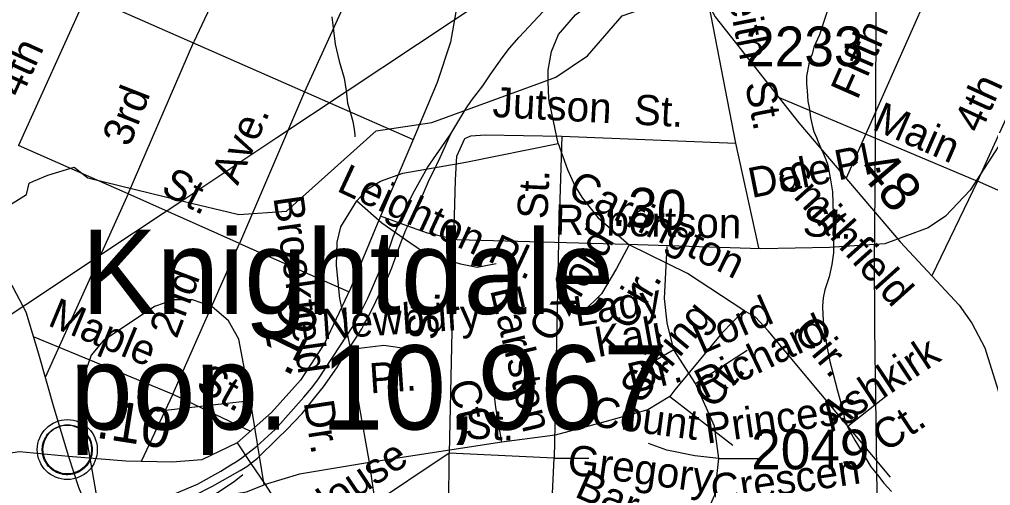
# Model space of a CAD drawing. Extents: x 2169602 to 2449496, y 721995 to 810662.
# Drawn here: x 2393609 to 2396663, y 806757 to 808224 of the extents above; entities that cross this region are included whole.
import ezdxf

# ---------------------------------------------------------------- set-up
doc = ezdxf.new("R2010")
doc.units = 0
doc.layers.add('Default', color=7, linetype='Continuous')

msp = doc.modelspace()

# ---------------------------------------------------------------- linework, layer by layer
at = {"layer": 'Default'}
for p, q in [((2394025.7, 808756.2), (2393606.3, 807827.6)), ((2397041.5, 808643.4), (2396622.1, 807714.8)), ((2394419.3, 807852.6), (2395323.3, 808454.1)), ((2394722, 808472.7), (2394505.3, 807996)), ((2393951.5, 807675.2), (2394157.9, 808153.7)), ((2394505.3, 807996), (2394301.1, 807519.4)), ((2395998.1, 807978), (2396622.1, 807714.8)), ((2394120.2, 807653.6), (2394419.3, 807852.6)), ((2395315, 807856.5), (2395304.2, 807524.1)), ((2395315, 807856.5), (2395862.3, 807834.2)), ((2393951.5, 807675.2), (2393606.3, 807827.6)), ((2395934.7, 807505.7), (2395862.3, 807834.2)), ((2393653.8, 807715.1), (2393699, 807734.3)), ((2396622.1, 807714.8), (2396478.5, 807417.2)), ((2396967.3, 807562.4), (2396622.1, 807714.8)), ((2394301.1, 807519.4), (2393951.5, 807675.2)), ((2394061.1, 807614.3), (2394120.2, 807653.6)), ((2394120.2, 807653.6), (2394155.2, 807645.2)), ((2394155.2, 807645.2), (2394242.7, 807624)), ((2393968.6, 807552.7), (2394061.1, 807614.3)), ((2394242.7, 807624), (2394264.4, 807618.8)), ((2393629.8, 807327.4), (2393968.6, 807552.7)), ((2394091.8, 807044.7), (2394301.1, 807519.4)), ((2394301.1, 807519.4), (2394646, 807366.4)), ((2394975.2, 807529.2), (2394960.3, 806859.2)), ((2395304.2, 807524.1), (2395291.3, 806843.3)), ((2393652.8, 807226.7), (2394091.8, 807044.7)), ((2394091.8, 807044.7), (2393991.8, 806833.1)), ((2394091.8, 807044.7), (2394335.7, 806928.3)), ((2395654.1, 807037.8), (2395852.6, 806884.1)), ((2395126.1, 806894.2), (2394709.7, 806829.6)), ((2394960.3, 806859.2), (2394514, 806561)), ((2394957.7, 806430), (2394960.3, 806859.2)), ((2395291.3, 806843.3), (2394960.3, 806859.2)), ((2395250.3, 806061.2), (2395291.3, 806843.3)), ((2395291.3, 806843.3), (2395399.8, 806843.3)), ((2394709.7, 806829.6), (2394490.2, 806793.1))]:
    msp.add_line(p, q, dxfattribs=at)
for points in [[(2395926.4, 810661.8), (2395912.9, 810593), (2395863.2, 810398.2), (2395831.8, 810240.1), (2395802, 810121.8), (2395754.9, 809993), (2395615.2, 809680.9), (2395526.3, 809478.8), (2395442, 809284.1), (2395230.2, 808862.1), (2395067.4, 808536.4), (2395010.9, 808398.2), (2394988.4, 808284.1), (2394964.4, 808152.1), (2394922.5, 808025.4), (2394837.2, 807821.2), (2394744.6, 807605.5)], [(2392213.3, 810606.8), (2392171, 810338.5), (2392150.1, 810229.6), (2392150.1, 810135.4), (2392171.6, 810037), (2392244.8, 809884.1), (2392343.7, 809694.5), (2392402.3, 809545.9), (2392485.5, 809327), (2392550.4, 809100.8), (2392637.7, 808723.9), (2392702.1, 808490.4), (2392781.6, 808344.8), (2393044.8, 808011.8), (2393362.9, 807636.9), (2393548.6, 807438), (2393588.4, 807381.4), (2393629.2, 807304), (2393669.5, 807172), (2393717.6, 807002.4), (2393763.4, 806849)], [(2395229.2, 810493.9), (2395186.9, 810225.7), (2395165.9, 810116.8), (2395165.9, 810022.6), (2395187.4, 809924.1), (2395260.6, 809771.2), (2395359.5, 809581.7), (2395418.1, 809433), (2395501.3, 809214.2), (2395566.2, 808988), (2395653.6, 808611), (2395717.9, 808377.5), (2395797.4, 808232), (2396060.6, 807899), (2396378.7, 807524.1), (2396564.4, 807325.2), (2396604.2, 807268.6), (2396645, 807191.1), (2396685.3, 807059.2), (2396733.4, 806889.6), (2396779.2, 806736.1)], [(2395258.9, 808029.2), (2395295.9, 808042.8), (2395396, 808109.6), (2395504.1, 808235.3), (2395745, 808319), (2395778, 808377.3), (2395804.1, 808773.9)], [(2394369.9, 808615.8), (2394319, 808497.8), (2394157.9, 808153.7)], [(2395862.3, 807834.2), (2395784.1, 808235.1), (2395759.9, 808351.2), (2395751.8, 808395.7), (2395746.4, 808430.8), (2395737, 808478), (2395727.5, 808534.8), (2395719.4, 808568.6)], [(2396307.4, 806624.4), (2396305.2, 806819.9), (2396304.4, 806874.2), (2396300.7, 807114.4), (2396300.2, 807159.4), (2396300.2, 807168.8), (2396299.2, 807264), (2396298.2, 807481.1), (2396298.4, 807487.9), (2396298.7, 807548.3), (2396298.7, 807557.8), (2396301.9, 807996.8), (2396305.4, 808562.8)], [(2396307.4, 806624.4), (2396305.2, 806819.9), (2396304.4, 806874.2), (2396300.7, 807114.4), (2396300.2, 807159.4), (2396300.2, 807168.8), (2396299.2, 807264), (2396298.2, 807481.1), (2396298.4, 807487.9), (2396298.7, 807548.3), (2396298.7, 807557.8), (2396301.9, 807996.8), (2396305.4, 808562.8)], [(2393466.6, 808454.8), (2394847.6, 807846)], [(2395271.8, 808030.1), (2395271.8, 808064.5), (2395282.4, 808122.9), (2395304.5, 808177.1), (2395357.5, 808238), (2395481.9, 808333.4), (2395693.7, 808465.2)], [(2396482.5, 808341.9), (2396208.6, 807724.6)], [(2394965.7, 807863.9), (2395012.9, 807942.5), (2395030.6, 807968.5), (2395066.1, 808015), (2395089.6, 808049.3), (2395127.2, 808103.7), (2395150.8, 808133.8), (2395180.5, 808168.2), (2395255.7, 808249.1)], [(2396148.8, 808249.1), (2396137.1, 808211.1), (2396125, 808175.2), (2396107.2, 808136.9), (2396101.5, 808115.1), (2396093.9, 808097.2), (2396091.8, 808082.9), (2396083.8, 808045.2), (2396084.2, 808021.2), (2396086.1, 807999), (2396088.3, 807967), (2396092.6, 807947.2), (2396096.7, 807915), (2396103.1, 807887.3), (2396106.8, 807871.3), (2396115.2, 807853), (2396120.9, 807839.1), (2396129.1, 807819.2), (2396137.1, 807803.5), (2396145.3, 807783.6), (2396151.7, 807765.5), (2396159.7, 807719.7), (2396166, 807681.4), (2396168.5, 807611.7), (2396168.7, 807561.7), (2396169.1, 807525.6), (2396168.9, 807489.5), (2396163.4, 807453.4), (2396155.6, 807413.6), (2396142.1, 807373.5), (2396136.1, 807347.7), (2396134.3, 807321.6), (2396135.9, 807293.3), (2396138.4, 807251.6), (2396146.6, 807201.7), (2396157.2, 807147.7), (2396166.9, 807111.8), (2396181.6, 807055.6), (2396194.1, 807009.9), (2396204.2, 806967.8), (2396214.2, 806939.9), (2396236.2, 806900.1), (2396252.8, 806872.4), (2396286.8, 806816.6), (2396307.1, 806790.8), (2396327, 806764.7), (2396351.2, 806739.1)], [(2394591.8, 808232.4), (2394602, 808146.5), (2394614.3, 808092.7), (2394630.5, 808038.8), (2394636.5, 807998.9), (2394640.8, 807960.9), (2394649.4, 807932.9), (2394657.6, 807902.9), (2394661.7, 807879.1), (2394663.8, 807860.9), (2394663.6, 807854.9)], [(2394264.4, 807618.8), (2394299, 807610.4), (2394449.1, 807620.5), (2394731, 807873.9), (2394905.9, 807899.8), (2395258.9, 808029.2)], [(2395303.6, 807833.9), (2395274.5, 807974.4), (2395271.8, 808030.1)], [(2394805.5, 807589.2), (2394814.3, 807610.4), (2394851.4, 807684.6), (2394892.3, 807758.6), (2394965.7, 807863.9)], [(2394833.9, 807580.7), (2394858, 807628.7), (2394869.7, 807652.8), (2394883.4, 807685), (2394899.1, 807721.2), (2394910.4, 807743.6), (2394932.3, 807789.5), (2394965.7, 807863.9)], [(2394975.2, 807529.2), (2394980.6, 807719.4), (2394984.7, 807793.6), (2395010.3, 807848.9)], [(2395010.3, 807848.9), (2395029.2, 807858.1), (2395074.2, 807860.7), (2395315, 807856.5)], [(2394670, 807653.4), (2394704.9, 807690.8), (2394744.7, 807714.7), (2394814.7, 807739.9), (2395013.3, 807774.4), (2395303.6, 807833.9)], [(2396686.5, 807823.3), (2396598.6, 807687.2), (2396521.1, 807605.5), (2396466.7, 807567.8), (2396330.2, 807517.6), (2396156.5, 807506.1), (2395940.9, 807501.9), (2395521.3, 807515.5), (2394985, 807530.1), (2394893, 807551.1), (2394830.5, 807574)], [(2395303.6, 807833.9), (2395332.7, 807751.8), (2395356.6, 807698.7), (2395380.4, 807661.6), (2395428.1, 807600.7), (2395527, 807514.7)], [(2393699, 807734.3), (2393782, 807758.9), (2393824.1, 807725.2), (2394120.2, 807653.6)], [(2392405.8, 806949.2), (2392420.1, 806976.4), (2392586, 807035.3), (2392694, 807144.7), (2392876.9, 807219.6), (2393034, 807327.9), (2393266.9, 807398.7), (2393483.1, 807581.2), (2393631.9, 807673.3), (2393639.9, 807709.2), (2393653.8, 807715.1)], [(2393951.5, 807675.2), (2393690.7, 807097.2)], [(2394651.4, 807186.9), (2394617, 807345.9), (2394606.4, 807449.3), (2394609, 807523.5), (2394619.6, 807571.2), (2394670, 807653.4)], [(2394670, 807653.4), (2394749.4, 807584.5), (2394823.6, 807531.5), (2394876.6, 807494.4), (2394921.6, 807475.8), (2394995.8, 807454.6), (2395048.8, 807444), (2395108.6, 807456.4)], [(2394744.6, 807605.5), (2394650.5, 807377.2), (2394569.4, 807206.6), (2394493, 807089.3), (2394402.5, 806987.7), (2394294.2, 806891.4)], [(2394830.5, 807574), (2394744.6, 807605.5)], [(2394287, 806830.3), (2394304.2, 806840.9), (2394355.8, 806881.5), (2394413.3, 806934.1), (2394504.1, 807035), (2394527.9, 807063.3), (2394547.6, 807089.5), (2394640.1, 807230.4), (2394656, 807254.7), (2394689.2, 807315), (2394704.9, 807347.3), (2394716.6, 807373.2), (2394763.5, 807483.8), (2394775.3, 807512), (2394785, 807540), (2394805.5, 807589.2)], [(2394303.4, 806805.1), (2394324.5, 806817.1), (2394358.2, 806843.4), (2394421.5, 806906.1), (2394449.2, 806932.5), (2394498.3, 806984.3), (2394542.2, 807039.4), (2394565.8, 807067.7), (2394607.2, 807128.1), (2394638.6, 807178.4), (2394664.6, 807217.9), (2394685.9, 807250.8), (2394695.9, 807269), (2394705.7, 807287.2), (2394754.7, 807385.6), (2394766.4, 807409.8), (2394780, 807441.9), (2394807.1, 807516.3), (2394824.7, 807562.4), (2394833.9, 807580.7)], [(2395527, 807514.7), (2395487.2, 807440.5), (2395439.6, 807361.1), (2395381.3, 807302.8)], [(2395887.1, 807308.1), (2395709.7, 807424.6), (2395527, 807514.7)], [(2395808.4, 806842.9), (2395794.9, 806944.6), (2395735.6, 807078.3), (2395666.9, 807184.8), (2395646.6, 807269.8), (2395637.2, 807345.5), (2395646.6, 807510)], [(2392797.9, 806923.9), (2393378, 807159.8), (2393629.8, 807327.4)], [(2394336.2, 807024.1), (2394299.1, 807217.6), (2394267.3, 807276), (2394214.3, 807321), (2394153.4, 807342.2), (2394095.1, 807342.2), (2394034.2, 807321), (2393872.6, 807212.3), (2393835.5, 807167.3), (2393819.6, 807122.2), (2393817, 807048), (2393822.3, 806923.4), (2393822.3, 806891.6), (2393862, 806663.6)], [(2395887.1, 807308.1), (2395818.2, 807236.5), (2395669.9, 807059), (2395654.1, 807037.8)], [(2396347.8, 806783.5), (2395963.8, 807244.5), (2395924.1, 807286.9), (2395887.1, 807308.1)], [(2394651.4, 807186.9), (2394755.3, 807199.1), (2394827.9, 807188.8)], [(2394709.7, 806829.6), (2394677.9, 807011.9), (2394651.4, 807186.9)], [(2395666.9, 807184.8), (2395607.5, 807149.8)], [(2395735.6, 807078.3), (2395897.4, 807183.6)], [(2395126.1, 806894.2), (2395107.6, 807002.9), (2395099.6, 807066.5), (2395094.3, 807114.3), (2395106, 807165)], [(2394336.2, 807024.1), (2394041.1, 806989.9)], [(2394378.6, 806759.1), (2394336.2, 807024.1)], [(2395654.1, 807037.8), (2395585.2, 806995.4), (2395450.2, 806958.3), (2395294, 806915.9), (2395126.1, 806894.2)], [(2396339.2, 807041.7), (2396214.4, 806943.6)], [(2394294.2, 806891.4), (2394183.2, 806838), (2394090.1, 806830.6), (2393943.6, 806834.3), (2393763.4, 806849)], [(2394294.2, 806891.4), (2394337.2, 806827.1)], [(2395808.4, 806842.9), (2395733.5, 806851.3), (2395645.3, 806868.5), (2395587.3, 806890.1)], [(2393763.4, 806849), (2393609.6, 806863.6), (2393538.4, 806853.2), (2393452.6, 806816.5), (2393330.7, 806734.8), (2393080.6, 806552.6), (2392895.9, 806390.3), (2392827.9, 806319.1), (2392782.9, 806249), (2392754.9, 806190.9), (2392749.4, 806161.5)], [(2393763.4, 806849), (2393795.3, 806752.1), (2393828.8, 806671.5), (2393865.7, 806608.3)], [(2395696.4, 806528), (2395748, 806619.2), (2395796.3, 806728.2), (2395808.4, 806842.9)], [(2395808.4, 806842.9), (2395940.5, 806842.9)], [(2393857.8, 806637.7), (2393866.1, 806640.3), (2393899.9, 806652.6), (2393959.8, 806675.2), (2393993.7, 806687.7), (2394043.5, 806708.1), (2394077.4, 806722.6), (2394168.9, 806761.5), (2394242.6, 806802.2), (2394274.4, 806822.5), (2394287, 806830.3)], [(2393871, 806610.3), (2393876.5, 806612.3), (2393944.2, 806637.1), (2394051.9, 806678.3), (2394091.6, 806696.7), (2394157.2, 806725.3), (2394216.2, 806755.3), (2394303.4, 806805.1)], [(2394337.2, 806827.1), (2394381.8, 806760.5), (2394675.8, 806301.9), (2394893.5, 805977.3), (2395156.1, 805656.8), (2395577.8, 805133.3), (2395757.8, 804897.7)], [(2394760, 806483.4), (2394709.7, 806829.6)], [(2393887.1, 806576.7), (2393920.2, 806587.8), (2393999.8, 806618.6), (2394053.5, 806641.3), (2394135.6, 806677.8), (2394232.6, 806735.2), (2394284.3, 806769.7), (2394311.9, 806792)], [(2394490.2, 806793.1), (2394378.6, 806759.1)], [(2393862, 806663.6), (2394323, 806737.9), (2394378.6, 806759.1)]]:
    msp.add_lwpolyline(points, dxfattribs=at)
msp.add_lwpolyline([(2393682.4, 806882.8), (2393683.4, 806888.4), (2393685.2, 806895), (2393688.1, 806902.2), (2393691, 806907.9), (2393694.4, 806913.7), (2393698.1, 806918.8), (2393702.1, 806923.1), (2393706.7, 806927.7), (2393712.2, 806932.3), (2393717.7, 806936), (2393722.5, 806938.9), (2393727.6, 806941.3), (2393733, 806943.6), (2393738.7, 806945.4), (2393743, 806946.6), (2393747.9, 806947.3), (2393752, 806948), (2393758.4, 806948.3), (2393762.8, 806948.2), (2393768.4, 806947.9), (2393773.4, 806947.2), (2393778.3, 806946.2), (2393783.3, 806944.8), (2393788.4, 806942.9), (2393795.1, 806939.9), (2393801.3, 806936.5), (2393806.4, 806932.9), (2393811.6, 806928.9), (2393814.9, 806925.8), (2393819, 806921.4), (2393822.9, 806916.7), (2393825.9, 806912.1), (2393829.1, 806907.1), (2393831.5, 806901.9), (2393833.6, 806896.9), (2393835.1, 806891.9), (2393836.4, 806887.3), (2393837.5, 806881.2), (2393838.1, 806876.6), (2393838.4, 806870.6), (2393838.2, 806864.8), (2393837.6, 806859.1), (2393836.7, 806853.6), (2393835.1, 806847.4), (2393833.2, 806841.6), (2393830.9, 806836.5), (2393827.7, 806830.5), (2393824.4, 806825.2), (2393821, 806820.5), (2393816.8, 806815.8), (2393811.5, 806810.8), (2393806.5, 806806.7), (2393801.5, 806803.2), (2393797.1, 806800.7), (2393790.3, 806797.5), (2393783.2, 806794.8), (2393777.2, 806793.3), (2393770.6, 806792), (2393766.2, 806791.6), (2393761.7, 806791.3), (2393756.1, 806791.3), (2393751.8, 806791.7), (2393746.2, 806792.4), (2393740.3, 806793.7), (2393735.7, 806795), (2393730.5, 806796.9), (2393725.9, 806798.9), (2393722, 806801.2), (2393715.2, 806805.2), (2393709.6, 806809.5), (2393704.7, 806814), (2393700.3, 806818.8), (2393697.1, 806822.8), (2393694.1, 806827), (2393690, 806834.1), (2393688.3, 806837.6), (2393686.6, 806841.6), (2393684, 806849.8), (2393682.4, 806856.9), (2393681.8, 806862), (2393681.4, 806868.4), (2393681.4, 806873.1), (2393681.9, 806879.5)], close=True, dxfattribs=at)
for centre, radius in [((2393760, 806870.4), 94.3), ((2393759.8, 806870.7), 76.7)]:
    msp.add_circle(centre, radius, dxfattribs=at)

# ---------------------------------------------------------------- texts
for s, height, rotation, p in [('Keith  St.', 95, 281.1173, (2395820.9, 808375.4)), ('Fifth', 95, 66.2643, (2396244, 807967.8)), ('4th', 95, 65.4636, (2393614.8, 807974.7)), ('4th', 95, 65.4636, (2396630.6, 807861.9)), ('3rd', 95, 68.5731, (2393955.4, 807819.9)), ('Jutson  St.', 95, 356.9414, (2395095.5, 807917.3)), ('Main', 95, 336.479, (2396286.9, 807879.9)), ('Ave.', 95, 66.3692, (2394296, 807699.3)), ('Pl.', 95, 11.3136, (2396183.3, 807717.1)), ('Dale', 95, 11.3136, (2395911.6, 807661.5)), ('.48', 125, 310.2048, (2396211.1, 807785.1)), ('St.', 95, 332.2758, (2394050.1, 807679)), ('Leighton Pl.', 95, 335.0912, (2394603.5, 807685.7)), ('Smithfield', 95, 311.954, (2395984.3, 807728.7)), ('St.', 95, 87.2753, (2395269.3, 807594.3)), ('Carrington', 95, 333.7532, (2395327.5, 807668)), ('.30', 125, 356.0694, (2395470.5, 807575.7)), ('Brookfield', 95, 278.1248, (2394407.6, 807663.8)), ('Robertson', 95, 358.7884, (2395292.4, 807547)), ('St.', 95, 355.9864, (2396070.3, 807543.4)), ('Oxford', 95, 59.0527, (2395286.3, 807201.7)), ('2nd', 95, 69.3919, (2394103.9, 807216.4)), ('Cir.', 95, 59.0527, (2395530.9, 807240.8)), ('Earlston', 95, 283.2321, (2395089, 807372.9)), ('Lady', 95, 8.9788, (2395359.9, 807257.2)), ('St.', 95, 87.7556, (2394925, 807213.9)), ('Lord', 95, 23.8147, (2395754.3, 807168.8)), ('Maple', 95, 337.4794, (2393694.9, 807262.5)), ('.16', 125, 63.9814, (2394455.6, 807094.8)), ('Newbury', 95, 3.8681, (2394562.1, 807217.5)), ('Stiring', 95, 50.1288, (2395562.6, 807011.6)), ('Kali', 95, 10.2606, (2395427.5, 807161.1)), ('Richard', 95, 25.6115, (2395762.5, 807027.4)), ('Cir.', 95, 309.7872, (2396037.8, 807241.9)), ('Ashkirk', 95, 33.34, (2396164.6, 806924.4)), ('Pl.', 95, 3.8681, (2394712.6, 807047.1)), ('Dr.', 95, 13.5809, (2395535.5, 807046.7)), ('St.', 95, 330.5579, (2394159.6, 807063)), ('Ct.', 95, 50.1288, (2395792.5, 806994)), ('Ct.', 95, 283.2321, (2394958.6, 807079.9)), ('.10', 125, 351.0343, (2393846.7, 806908.6)), ('Dr.', 95, 278.8149, (2394502.9, 807019.6)), ('Count', 95, 352.4005, (2395402.6, 806945)), ('Princess', 95, 8.3563, (2395771.1, 806888.8)), ('St.', 95, 357.2502, (2395008.9, 806906.1)), ('Ct.', 95, 33.34, (2396331.8, 806859.9)), ('House', 95, 33.7464, (2394533.4, 806625.9)), ('Gregory', 95, 352.4005, (2395328.8, 806793.4)), ('Crescen', 95, 8.3563, (2395790.6, 806696.1)), ('Baron', 95, 336.3567, (2395351.4, 806723.8))]:
    msp.add_text(s, height=height, rotation=rotation, dxfattribs=at).set_placement(p)
for s, height, p in [('2233', 125, (2395891.5, 808076.8)), ('Knightdale', 265, (2393804.3, 807297.2)), ('pop. 10,967', 265, (2393768.6, 806933.7)), ('2049', 125, (2395910.2, 806808.4))]:
    msp.add_text(s, height=height, dxfattribs=at).set_placement(p)

doc.saveas('drawing.dxf')
